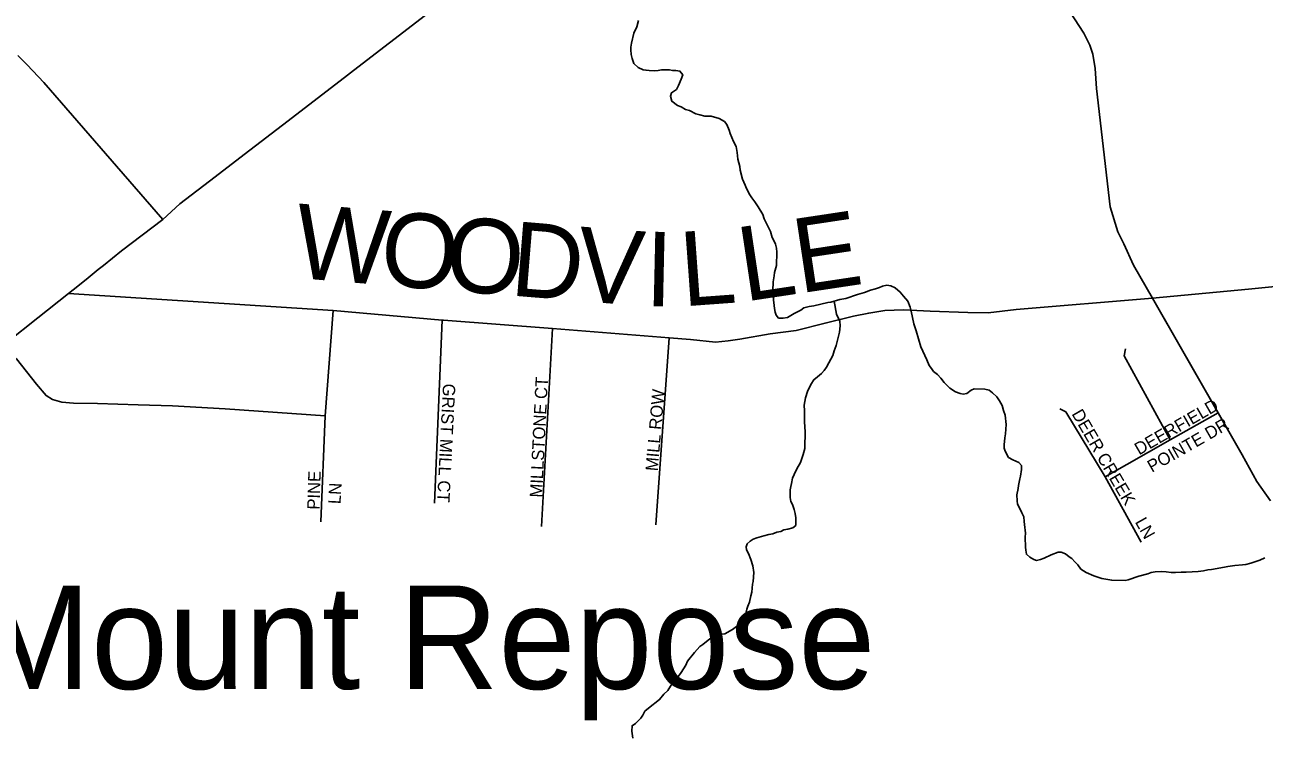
# Model space of a CAD drawing. Extents: x 1310247 to 1664935, y 235267 to 584339.
# Drawn here: x 1480270 to 1485268, y 440670 to 443538 of the extents above; entities that cross this region are included whole.
import ezdxf

# ---------------------------------------------------------------- set-up
doc = ezdxf.new("R2010")
doc.units = 0
for name, color, linetype in [('GM_X_County_Road', 7, 'Continuous'), ('GM_X_County_Road_Text', 7, 'Continuous'), ('GM_X_Minor_River', 7, 'Continuous'), ('GM_X_State_Route', 7, 'Continuous'), ('GM_X_Township', 7, 'Continuous'), ('GM_X_Township_Road', 7, 'Continuous'), ('GM_X_Township_Subdivision', 7, 'Continuous'), ('GM_X_Township_Subdivision_Text', 7, 'Continuous'), ('GM_X_Unincorporated_Text', 7, 'Continuous')]:
    doc.layers.add(name, color=color, linetype=linetype)

msp = doc.modelspace()

# ---------------------------------------------------------------- linework, layer by layer
at = {"layer": 'GM_X_County_Road'}
for points in [[(1484817.4, 442435.6), (1484817.4, 442435.6), (1485203.8, 442471.6), (1485311.9, 442483.2), (1485502.4, 442493.3), (1485996, 442526.2), (1486016, 442527.6), (1486320, 442546.9), (1486796.1, 442576.3), (1487816.2, 442639.7), (1488094.2, 442657.5), (1488198.3, 442667.2), (1488300.5, 442679), (1488438.8, 442699.9), (1488593.4, 442736.5), (1488799.9, 442771.9), (1489048.6, 442828.8), (1491059.5, 443310.1), (1491143.8, 443328.2), (1491436.9, 443393.8), (1492449.1, 443608.3), (1492758.8, 443669.8), (1493012, 443726.3), (1493172.3, 443762.6)], [(1485292.8, 441619), (1485238.3, 441696.7), (1485179.2, 441804.5), (1485082, 441974), (1484817.4, 442435.6), (1484741.2, 442569.6), (1484701.2, 442655.3), (1484676.9, 442703.9), (1484646.9, 442803.9), (1484591.2, 443281.2), (1484586.2, 443361.2), (1484576.9, 443419.7), (1484564.7, 443455.5), (1484540.4, 443504.1), (1484485.4, 443588.4)], [(1480242.3, 443414.6), (1480280.3, 443376.6), (1480347, 443304.8), (1480826.5, 442752.4)], [(1480446.5, 442454.6), (1481513.4, 442386.1), (1481953.2, 442347.9), (1481959.2, 442347.5), (1482398, 442313.1), (1482868.9, 442276.1), (1482954, 442269.4), (1483055.6, 442259.1), (1483105.7, 442264), (1483153.8, 442271), (1483276.1, 442292.3), (1483380.3, 442305.9), (1483496.8, 442335.4), (1483611.3, 442362.9), (1483673.5, 442375.5), (1483737.7, 442386.1), (1483813.7, 442388.4), (1483921.4, 442384), (1484073.1, 442378.6), (1484154.9, 442376.8), (1484267.1, 442390.3), (1484817.4, 442435.6)]]:
    msp.add_lwpolyline(points, dxfattribs=at)
at = {"layer": 'GM_X_Minor_River'}
for points in [[(1482744.8, 443555.6), (1482738.1, 443529.7), (1482725.4, 443504), (1482716.4, 443464.2), (1482714, 443448.2), (1482713.6, 443436.2), (1482715.2, 443418.1), (1482718.8, 443402), (1482726.3, 443381.8), (1482743.9, 443365.3), (1482763.8, 443356.8), (1482775.7, 443354.5), (1482787.8, 443354.2), (1482807.8, 443351.6), (1482823.8, 443353.2), (1482838, 443356.8), (1482870, 443356), (1482882, 443353.7), (1482896, 443353.3), (1482912, 443350.9), (1482923.7, 443336.6), (1482917.2, 443318.7), (1482906.5, 443293), (1482898.1, 443277.2), (1482877.7, 443263.7), (1482873.4, 443249.8), (1482878.9, 443229.6), (1482902.5, 443213), (1482916.4, 443206.6), (1482934.2, 443196.1), (1482950.1, 443191.7), (1482975.9, 443179), (1482991.8, 443174.6), (1483011.7, 443170.1), (1483037.8, 443169.4), (1483069.7, 443160.6), (1483091.4, 443148), (1483101.1, 443135.7), (1483110.6, 443113.4), (1483114.2, 443099.3), (1483127.4, 443066.9), (1483139, 443046.6), (1483142.4, 443022.5), (1483145.7, 442996.3), (1483153, 442966.1), (1483154.6, 442952.1), (1483163.7, 442915.8), (1483175.1, 442891.5), (1483180.8, 442877.3), (1483194.2, 442852.9), (1483201.9, 442840.7), (1483213.5, 442824.4), (1483227.1, 442804), (1483246.3, 442773.4), (1483251.9, 442755.3), (1483267.1, 442722.8), (1483276.7, 442704.5), (1483284.1, 442680.3), (1483291.8, 442666.1), (1483297.5, 442654), (1483301.1, 442637.8), (1483302.7, 442621.8), (1483301.3, 442567.7), (1483292.6, 442539.9), (1483292.2, 442525.9), (1483287.6, 442502), (1483286.7, 442466), (1483288.3, 442449.9), (1483289.8, 442429.8), (1483291.2, 442405.8), (1483292.9, 442393.7), (1483296.5, 442379.6), (1483300.2, 442367.5), (1483309.9, 442355.2), (1483328, 442354.8), (1483346.1, 442358.3), (1483372.6, 442373.6), (1483399, 442387), (1483411.3, 442396.6), (1483433.5, 442402.1), (1483451.6, 442405.6), (1483508.1, 442418.1), (1483520.2, 442419.8), (1483556.5, 442430.9), (1483580.7, 442434.3), (1483596.9, 442439.9), (1483611.1, 442445.5), (1483627.2, 442451.1), (1483655.5, 442458.4), (1483679.8, 442467.7), (1483700, 442473.2)], [(1483700, 442473.2), (1483716.2, 442478.8), (1483728.4, 442484.5), (1483746.5, 442488), (1483762.5, 442485.6), (1483780.3, 442477.1), (1483799.9, 442460.6), (1483813.6, 442444.2), (1483831.1, 442423.8), (1483840.5, 442399.5), (1483844.1, 442383.4), (1483854.9, 442333), (1483864.2, 442304.7), (1483882.6, 442240.2), (1483907.3, 442187.5), (1483916.8, 442165.2), (1483926.5, 442152.9), (1483934.2, 442140.7), (1483950, 442128.3), (1483963.6, 442113.9), (1483977.2, 442095.5), (1484000.7, 442072.9), (1484022.4, 442058.3), (1484042.3, 442051.8), (1484054.3, 442049.4), (1484068.3, 442051.1), (1484086.7, 442064.6), (1484098.9, 442070.3), (1484141, 442069.2), (1484158.9, 442064.7), (1484172.7, 442054.4), (1484190.3, 442037.9), (1484199.9, 442021.6), (1484211.5, 442003.3), (1484217, 441983.1), (1484222.6, 441965), (1484227.6, 441926.8), (1484224.7, 441888.8), (1484222.3, 441872.8), (1484219.5, 441844.9), (1484219.2, 441830.9), (1484222.9, 441818.8), (1484236.3, 441794.4), (1484254.1, 441783.9), (1484266, 441779.6), (1484277.9, 441773.3), (1484289.6, 441760.9), (1484289.2, 441744.9), (1484284.5, 441719), (1484282.2, 441707.1), (1484277.6, 441681.1), (1484275.3, 441669.2), (1484270.6, 441643.3), (1484272, 441619.2), (1484273.6, 441605.2), (1484283.2, 441584.9), (1484290.8, 441570.7), (1484298.4, 441554.5), (1484300, 441536.4), (1484301.7, 441524.3), (1484304.8, 441488.2), (1484304.4, 441472.2), (1484305.4, 441432.1), (1484307.1, 441420), (1484308.7, 441404), (1484322.4, 441391.6), (1484338.2, 441383.2), (1484350.1, 441378.9), (1484366.3, 441382.5), (1484380.4, 441388.1), (1484408.9, 441401.4), (1484437.2, 441412.6), (1484449.2, 441412.3), (1484467.1, 441405.9), (1484480.9, 441393.5), (1484492.7, 441387.2), (1484504.4, 441372.8), (1484516.1, 441360.5), (1484527.7, 441344.2), (1484549.4, 441329.6), (1484581.2, 441316.8), (1484593.1, 441312.5), (1484613, 441305.9), (1484652.9, 441298.9), (1484707.1, 441297.5), (1484719.2, 441301.2), (1484761.7, 441316.1), (1484798, 441325.1), (1484812.2, 441330.8), (1484828.3, 441332.4), (1484852.4, 441333.8), (1484872.4, 441333.2), (1484892.4, 441330.7), (1484910.4, 441330.2), (1484932.5, 441331.6), (1484952.6, 441331.1), (1485000.8, 441333.9), (1485022.9, 441337.3), (1485041.1, 441340.8), (1485055.1, 441342.5), (1485107.5, 441351.1)], [(1483533.9, 442424), (1483543, 442371.2), (1483556.3, 442342.8), (1483557.9, 442324.7), (1483555.2, 442298.8), (1483541.8, 442245), (1483533.2, 442223.2), (1483528.8, 442205.3), (1483520.3, 442189.5), (1483512, 442175.7), (1483503.5, 442157.9), (1483493.1, 442144.2), (1483482.8, 442132.4), (1483466.4, 442118.8), (1483452.1, 442107.2), (1483439.5, 442087.5), (1483426.8, 442059.8), (1483418.1, 442034), (1483413.4, 442004.1), (1483414.8, 441982), (1483413.8, 441942), (1483415.1, 441913.9), (1483416.8, 441901.8), (1483415, 441829.8), (1483408.3, 441806), (1483397.5, 441774.2), (1483382.8, 441748.5), (1483372.2, 441724.8), (1483365.8, 441710.9), (1483361.3, 441689), (1483359, 441677.1), (1483356.6, 441663.1), (1483355.8, 441633.1), (1483359.4, 441617), (1483365.1, 441604.8), (1483372.7, 441584.6), (1483376.3, 441568.5), (1483379.8, 441550.4), (1483379.4, 441534.4), (1483379, 441520.3), (1483366.8, 441510.7), (1483346.6, 441505.2), (1483330.4, 441501.6), (1483318.3, 441495.9), (1483302.1, 441492.3), (1483285.9, 441486.7), (1483269.8, 441483.1), (1483249.6, 441477.7), (1483221.4, 441470.4), (1483207.2, 441464.8), (1483195, 441457.1), (1483182.6, 441445.4), (1483178.3, 441433.5), (1483180, 441421.4), (1483187.7, 441407.2), (1483197.1, 441382.9), (1483206.4, 441356.6), (1483209.8, 441330.5), (1483206.9, 441294.5), (1483204.6, 441282.6), (1483201.8, 441250.6), (1483197.4, 441236.7), (1483192.7, 441210.8), (1483186.3, 441195), (1483182, 441183.1), (1483177.5, 441165.2), (1483173.2, 441153.2), (1483160.6, 441129.5), (1483140.1, 441112.1), (1483123.8, 441100.5), (1483093.2, 441083.2), (1483079.2, 441081.6), (1483060.9, 441074.1), (1483048.8, 441070.4), (1483032.6, 441062.8), (1483003.9, 441039.5), (1482991.7, 441031.8), (1482971, 441008.3), (1482942, 440973), (1482935.6, 440957.2), (1482916.8, 440927.6), (1482906.4, 440911.9), (1482896.1, 440900.2), (1482883.7, 440886.5), (1482873.3, 440872.7), (1482862.8, 440855), (1482846.4, 440839.4), (1482829.8, 440817.8), (1482784.8, 440782.9), (1482770.5, 440771.3), (1482762.1, 440755.5), (1482753.7, 440743.7), (1482733.2, 440722.2), (1482718.9, 440712.5), (1482718.3, 440690.5), (1482721.6, 440662.4)], [(1485107.5, 441351.1), (1485121.6, 441354.8), (1485149.8, 441358), (1485179.9, 441361.2), (1485194, 441362.9), (1485214.2, 441368.4), (1485250.6, 441379.4), (1485270.9, 441388.9)]]:
    msp.add_lwpolyline(points, dxfattribs=at)
at = {"layer": 'GM_X_State_Route'}
for points in [[(1481570.8, 443334.5), (1481595.5, 443353.6), (1481885.4, 443576.4), (1482110, 443750.9), (1482324.6, 443914.5), (1482389.6, 443964), (1482646.6, 444153.7), (1482920.1, 444363), (1483167, 444548.9), (1483304.4, 444652.2), (1483326.6, 444668.9)], [(1481154.6, 443014.3), (1481332.2, 443150.1), (1481570.8, 443334.5)], [(1480826.5, 442752.4), (1480895.6, 442815.5), (1481038.3, 442925.3), (1481154.6, 443014.3)], [(1480587.7, 442568), (1480660.4, 442626.6), (1480826.5, 442752.4)], [(1478439.1, 440921.1), (1478501.6, 440963.6), (1478588.1, 441027), (1478664.1, 441085.7), (1478793.9, 441184.7), (1478963.2, 441315.6), (1479045.9, 441370.4), (1479126.7, 441437.7), (1479340.2, 441600.2), (1479437.5, 441674.8), (1479525, 441740), (1479612.7, 441796.5), (1479809.3, 441951.5), (1479982.3, 442089.3), (1480157.8, 442225.7), (1480162, 442228.9), (1480183.9, 442246.3), (1480198.3, 442257.7), (1480323.4, 442356.9), (1480446.5, 442454.6), (1480484.7, 442484.9), (1480525.6, 442517.9), (1480566.4, 442550.8), (1480587.7, 442568)]]:
    msp.add_lwpolyline(points, dxfattribs=at)
at = {"layer": 'GM_X_Township'}
msp.add_lwpolyline([(1485292.8, 441618.9), (1485238.3, 441696.6), (1485179.2, 441804.5), (1484817.4, 442435.6), (1484741.2, 442569.6), (1484701.2, 442655.3), (1484676.9, 442703.9), (1484646.9, 442803.9), (1484591.2, 443281.2), (1484586.2, 443361.2), (1484576.9, 443419.8), (1484564.7, 443455.5), (1484540.5, 443504.1), (1484485.4, 443588.4)], dxfattribs=at)
msp.add_lwpolyline([(1485292.8, 441618.9), (1485238.3, 441696.6), (1485179.2, 441804.5), (1484817.4, 442435.6), (1484741.2, 442569.6), (1484701.2, 442655.3), (1484676.9, 442703.9), (1484646.9, 442803.9), (1484591.2, 443281.2), (1484586.2, 443361.2), (1484576.9, 443419.8), (1484564.7, 443455.5), (1484540.5, 443504.1), (1484485.4, 443588.4)], dxfattribs=at)
at = {"layer": 'GM_X_Township_Road'}
msp.add_lwpolyline([(1480183.9, 442246.3), (1480237.2, 442191.5), (1480317.3, 442089.9), (1480356.2, 442043), (1480382.1, 442027.5), (1480419.5, 442016.7), (1480467.2, 442012.6), (1480563.4, 442011.7), (1480727.4, 442006.5), (1480866.5, 442002.4), (1481078.5, 441990.3), (1481480.9, 441961.9)], dxfattribs=at)
at = {"layer": 'GM_X_Township_Subdivision'}
for points in [[(1481513.4, 442386.1), (1481480.9, 441961.9), (1481464.1, 441534.5)], [(1481953.2, 442347.9), (1481922, 441609.3)], [(1482398, 442313.1), (1482354.1, 441515.5)], [(1482868.9, 442276.1), (1482814.8, 441522)], [(1484888.9, 441864.4), (1484703.5, 442203.4), (1484708.5, 442231.3)], [(1484771.2, 441452.9), (1484626.5, 441716.1), (1484468.3, 441977.5), (1484443.7, 441990.2)], [(1484626.5, 441716.1), (1484888.9, 441864.4), (1485082, 441974)]]:
    msp.add_lwpolyline(points, dxfattribs=at)

# ---------------------------------------------------------------- texts
at = {"layer": 'GM_X_County_Road_Text'}
for s, rotation, p in [('W', 355.3246, (1481350.5, 442518.5)), ('O', 355.3247, (1481696.9, 442490.2)), ('E', 8.5587, (1483393.8, 442454.9)), ('O', 355.3247, (1481960, 442468.7)), ('D', 355.3247, (1482223.1, 442447.2)), ('V', 355.5952, (1482487.8, 442425.5)), ('I', 358.7641, (1482769.1, 442404.4)), ('L', 4.1589, (1482923.1, 442402.5)), ('L', 8.5443, (1483171.8, 442421.5))]:
    msp.add_text(s, height=300, rotation=rotation, dxfattribs=at).set_placement(p)
at = {"layer": 'GM_X_Township_Subdivision_Text'}
for s, rotation, p in [('GRIST MILL CT', 267.1103, (1481956.8, 442092.5)), ('MILLSTONE CT', 87.1369, (1482356, 441631.4)), ('MILL ROW', 85.1005, (1482822.4, 441737.3)), ('DEER', 300.1419, (1484489.9, 441970)), ('DEERFIELD', 29.9336, (1484763.2, 441801.9)), ('POINTE DR', 29.7449, (1484814.8, 441731.8)), ('CREEK', 300.6181, (1484591.1, 441794.1)), ('PINE', 88.1535, (1481458.6, 441582.8)), ('LN', 86.989, (1481543.4, 441605)), ('LN', 299.3565, (1484745.2, 441534.3))]:
    msp.add_text(s, height=50, rotation=rotation, dxfattribs=at).set_placement(p)
at = {"layer": 'GM_X_Unincorporated_Text'}
msp.add_text('Mount Repose', height=417, rotation=0, dxfattribs=at).set_placement((1480073, 440860.7))

doc.saveas('drawing.dxf')
